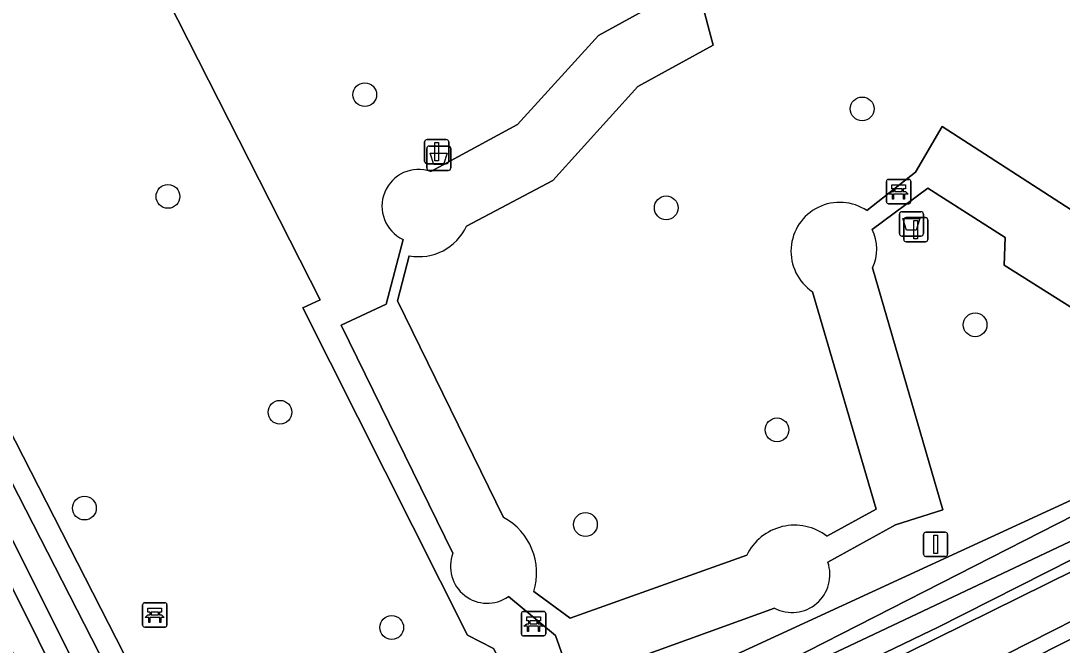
# Model space of a CAD drawing. Extents: x 158835 to 160077, y 386387 to 387778.
# Drawn here: x 159545.82 to 159588.69, y 387069.87 to 387095.55 of the extents above; entities that cross this region are included whole.
import ezdxf

# ---------------------------------------------------------------- set-up
doc = ezdxf.new("R2010")
doc.units = 0
for name, color, linetype in [('IMGEO_Afvalbak', 7, 'Continuous'), ('IMGEO_Bank', 7, 'Continuous'), ('IMGEO_Boom', 7, 'Continuous'), ('IMGEO_Groenvoorziening', 7, 'Continuous'), ('IMGEO_Hek', 7, 'Continuous'), ('IMGEO_Lichtmast', 7, 'Continuous'), ('IMGEO_Oever', 7, 'Continuous'), ('IMGEO_Voetpad_halfverhard', 7, 'Continuous'), ('IMGEO_Waterloop', 7, 'Continuous')]:
    doc.layers.add(name, color=color, linetype=linetype)

msp = doc.modelspace()

# ---------------------------------------------------------------- linework, layer by layer
at = {"layer": 'IMGEO_Afvalbak'}
for p, q in [((159562.527, 387089.501), (159562.527, 387090.301)), ((159562.527, 387090.301), (159562.527, 387089.501)), ((159562.627, 387090.401), (159563.417, 387090.401)), ((159563.417, 387090.401), (159562.627, 387090.401)), ((159563.517, 387090.301), (159563.517, 387089.501)), ((159563.517, 387089.501), (159563.517, 387090.301)), ((159563.417, 387089.401), (159562.627, 387089.401)), ((159562.627, 387089.401), (159563.417, 387089.401)), ((159582.086, 387087.701), (159582.876, 387087.701)), ((159582.876, 387087.701), (159582.086, 387087.701)), ((159581.986, 387086.801), (159581.986, 387087.601)), ((159581.986, 387087.601), (159581.986, 387086.801)), ((159582.976, 387087.601), (159582.976, 387086.801)), ((159582.976, 387086.801), (159582.976, 387087.601)), ((159582.876, 387086.701), (159582.086, 387086.701)), ((159582.086, 387086.701), (159582.876, 387086.701))]:
    msp.add_line(p, q, dxfattribs=at)
for points in [[(159562.67, 387090.115), (159563.374, 387090.115), (159563.225, 387089.645), (159562.819, 387089.645), (159562.67, 387090.115)], [(159582.129, 387087.415), (159582.833, 387087.415), (159582.684, 387086.945), (159582.278, 387086.945), (159582.129, 387087.415)]]:
    msp.add_lwpolyline(points, dxfattribs=at)
for centre, start, end in [((159562.627, 387090.301), 90, 180), ((159562.627, 387090.301), 90, 180), ((159563.417, 387090.301), 0, 90), ((159563.417, 387090.301), 360, 90), ((159562.627, 387089.501), 180, 270), ((159562.627, 387089.501), 180, 270), ((159563.417, 387089.501), 270, 0), ((159563.417, 387089.501), 270, 0), ((159582.086, 387087.601), 90, 180), ((159582.086, 387087.601), 90, 180), ((159582.876, 387087.601), 0, 90), ((159582.876, 387087.601), 360, 90), ((159582.086, 387086.801), 180, 270), ((159582.086, 387086.801), 180, 270), ((159582.876, 387086.801), 270, 0), ((159582.876, 387086.801), 270, 0)]:
    msp.add_arc(centre, 0.1, start, end, dxfattribs=at)
at = {"layer": 'IMGEO_Bank'}
for p, q in [((159581.454, 387088.106), (159581.454, 387088.947)), ((159581.454, 387088.947), (159581.454, 387088.106)), ((159581.529, 387089.031), (159582.37, 387089.031)), ((159582.37, 387089.031), (159581.529, 387089.031)), ((159582.454, 387088.956), (159582.454, 387088.115)), ((159582.454, 387088.115), (159582.454, 387088.956)), ((159581.763, 387088.537), (159581.763, 387088.643)), ((159581.807, 387088.643), (159581.807, 387088.537)), ((159582.095, 387088.649), (159581.813, 387088.649)), ((159581.813, 387088.531), (159582.095, 387088.531)), ((159582.101, 387088.537), (159582.101, 387088.643)), ((159582.145, 387088.643), (159582.145, 387088.537)), ((159582.151, 387088.429), (159581.758, 387088.429)), ((159582.379, 387088.031), (159581.538, 387088.031)), ((159581.538, 387088.031), (159582.379, 387088.031)), ((159550.832, 387070.687), (159550.832, 387071.528)), ((159550.832, 387071.528), (159550.832, 387070.687)), ((159550.907, 387071.612), (159551.748, 387071.612)), ((159551.748, 387071.612), (159550.907, 387071.612)), ((159551.832, 387071.537), (159551.832, 387070.696)), ((159551.832, 387070.696), (159551.832, 387071.537)), ((159551.529, 387071.01), (159551.136, 387071.01)), ((159551.141, 387071.118), (159551.141, 387071.224)), ((159551.185, 387071.224), (159551.185, 387071.118)), ((159551.473, 387071.23), (159551.191, 387071.23)), ((159551.191, 387071.112), (159551.473, 387071.112)), ((159551.479, 387071.118), (159551.479, 387071.224)), ((159551.523, 387071.224), (159551.523, 387071.118)), ((159566.426, 387070.326), (159566.426, 387071.167)), ((159566.426, 387071.167), (159566.426, 387070.326)), ((159566.501, 387071.251), (159567.342, 387071.251)), ((159567.342, 387071.251), (159566.501, 387071.251)), ((159567.426, 387071.176), (159567.426, 387070.335)), ((159567.426, 387070.335), (159567.426, 387071.176)), ((159551.757, 387070.612), (159550.916, 387070.612)), ((159550.916, 387070.612), (159551.757, 387070.612)), ((159567.123, 387070.649), (159566.73, 387070.649)), ((159566.735, 387070.757), (159566.735, 387070.863)), ((159566.779, 387070.863), (159566.779, 387070.757)), ((159567.067, 387070.869), (159566.785, 387070.869)), ((159566.785, 387070.751), (159567.067, 387070.751)), ((159567.073, 387070.757), (159567.073, 387070.863)), ((159567.117, 387070.863), (159567.117, 387070.757)), ((159567.351, 387070.251), (159566.51, 387070.251)), ((159566.51, 387070.251), (159567.351, 387070.251))]:
    msp.add_line(p, q, dxfattribs=at)
for points in [[(159581.701, 387088.429), (159581.559, 387088.429), (159581.671, 387088.531), (159581.757, 387088.531)], [(159581.757, 387088.649), (159581.671, 387088.649), (159581.671, 387088.81), (159582.234, 387088.81), (159582.234, 387088.649), (159582.151, 387088.649)], [(159582.151, 387088.531), (159582.234, 387088.531), (159582.346, 387088.429), (159582.207, 387088.429)], [(159581.751, 387088.422), (159581.751, 387088.215), (159581.708, 387088.215), (159581.708, 387088.422)], [(159582.201, 387088.422), (159582.201, 387088.215), (159582.157, 387088.215), (159582.157, 387088.422)], [(159551.135, 387071.23), (159551.049, 387071.23), (159551.049, 387071.391), (159551.612, 387071.391), (159551.612, 387071.23), (159551.529, 387071.23)], [(159551.079, 387071.01), (159550.937, 387071.01), (159551.049, 387071.112), (159551.135, 387071.112)], [(159551.129, 387071.003), (159551.129, 387070.796), (159551.086, 387070.796), (159551.086, 387071.003)], [(159551.529, 387071.112), (159551.612, 387071.112), (159551.724, 387071.01), (159551.585, 387071.01)], [(159551.579, 387071.003), (159551.579, 387070.796), (159551.535, 387070.796), (159551.535, 387071.003)], [(159566.729, 387070.869), (159566.643, 387070.869), (159566.643, 387071.03), (159567.206, 387071.03), (159567.206, 387070.869), (159567.123, 387070.869)], [(159566.673, 387070.649), (159566.531, 387070.649), (159566.643, 387070.751), (159566.729, 387070.751)], [(159566.723, 387070.642), (159566.723, 387070.435), (159566.68, 387070.435), (159566.68, 387070.642)], [(159567.123, 387070.751), (159567.206, 387070.751), (159567.318, 387070.649), (159567.179, 387070.649)], [(159567.173, 387070.642), (159567.173, 387070.435), (159567.129, 387070.435), (159567.129, 387070.642)]]:
    msp.add_lwpolyline(points, dxfattribs=at)
for centre, radius, start, end in [((159581.532, 387088.953), 0.0779, 92.4484, 184.2845), ((159581.532, 387088.953), 0.0779, 92.4484, 184.2845), ((159582.376, 387088.953), 0.0779, 2.4484, 94.2845), ((159582.376, 387088.953), 0.0779, 2.4484, 94.2845), ((159581.756, 387088.642), 0.00671, 2.8957, 87.1043), ((159581.756, 387088.538), 0.00671, 272.8957, 357.1043), ((159581.813, 387088.642), 0.00671, 92.8957, 177.1043), ((159581.813, 387088.538), 0.00671, 182.8957, 267.1043), ((159582.095, 387088.642), 0.00671, 2.8957, 87.1043), ((159582.095, 387088.538), 0.00671, 272.8957, 357.1043), ((159582.152, 387088.642), 0.00671, 92.8957, 177.1043), ((159582.152, 387088.538), 0.00671, 182.8957, 267.1043), ((159581.532, 387088.109), 0.0779, 182.4484, 274.2845), ((159581.532, 387088.109), 0.0779, 182.4484, 274.2845), ((159581.701, 387088.422), 0.00671, 2.8957, 87.1043), ((159581.758, 387088.422), 0.00671, 92.8957, 177.1043), ((159582.15, 387088.422), 0.00671, 2.8957, 87.1043), ((159582.207, 387088.422), 0.00671, 92.8957, 177.1043), ((159582.376, 387088.109), 0.0779, 272.4484, 4.2845), ((159582.376, 387088.109), 0.0779, 272.4484, 4.2845), ((159550.91, 387071.534), 0.0779, 92.4484, 184.2845), ((159550.91, 387071.534), 0.0779, 92.4484, 184.2845), ((159551.754, 387071.534), 0.0779, 2.4484, 94.2845), ((159551.754, 387071.534), 0.0779, 2.4484, 94.2845), ((159551.079, 387071.003), 0.00671, 2.8957, 87.1043), ((159551.136, 387071.003), 0.00671, 92.8957, 177.1043), ((159551.134, 387071.223), 0.00671, 2.8957, 87.1043), ((159551.134, 387071.119), 0.00671, 272.8957, 357.1043), ((159551.191, 387071.223), 0.00671, 92.8957, 177.1043), ((159551.191, 387071.119), 0.00671, 182.8957, 267.1043), ((159551.473, 387071.223), 0.00671, 2.8957, 87.1043), ((159551.473, 387071.119), 0.00671, 272.8957, 357.1043), ((159551.53, 387071.223), 0.00671, 92.8957, 177.1043), ((159551.53, 387071.119), 0.00671, 182.8957, 267.1043), ((159551.528, 387071.003), 0.00671, 2.8957, 87.1043), ((159551.585, 387071.003), 0.00671, 92.8957, 177.1043), ((159566.504, 387071.173), 0.0779, 92.4484, 184.2845), ((159566.504, 387071.173), 0.0779, 92.4484, 184.2845), ((159567.348, 387071.173), 0.0779, 2.4484, 94.2845), ((159567.348, 387071.173), 0.0779, 2.4484, 94.2845), ((159550.91, 387070.69), 0.0779, 182.4484, 274.2845), ((159550.91, 387070.69), 0.0779, 182.4484, 274.2845), ((159551.754, 387070.69), 0.0779, 272.4484, 4.2845), ((159551.754, 387070.69), 0.0779, 272.4484, 4.2845), ((159566.673, 387070.642), 0.00671, 2.8957, 87.1043), ((159566.73, 387070.642), 0.00671, 92.8957, 177.1043), ((159566.728, 387070.862), 0.00671, 2.8957, 87.1043), ((159566.728, 387070.758), 0.00671, 272.8957, 357.1043), ((159566.785, 387070.862), 0.00671, 92.8957, 177.1043), ((159566.785, 387070.758), 0.00671, 182.8957, 267.1043), ((159567.067, 387070.862), 0.00671, 2.8957, 87.1043), ((159567.067, 387070.758), 0.00671, 272.8957, 357.1043), ((159567.124, 387070.862), 0.00671, 92.8957, 177.1043), ((159567.124, 387070.758), 0.00671, 182.8957, 267.1043), ((159567.122, 387070.642), 0.00671, 2.8957, 87.1043), ((159567.179, 387070.642), 0.00671, 92.8957, 177.1043), ((159566.504, 387070.329), 0.0779, 182.4484, 274.2845), ((159566.504, 387070.329), 0.0779, 182.4484, 274.2845), ((159567.348, 387070.329), 0.0779, 272.4484, 4.2845), ((159567.348, 387070.329), 0.0779, 272.4484, 4.2845)]:
    msp.add_arc(centre, radius, start, end, dxfattribs=at)
at = {"layer": 'IMGEO_Boom'}
for centre in [(159559.978, 387092.516), (159580.455, 387091.93), (159551.874, 387088.331), (159572.39, 387087.859), (159585.105, 387083.049), (159556.486, 387079.45), (159576.95, 387078.725), (159548.434, 387075.507), (159569.063, 387074.832), (159561.086, 387070.595)]:
    msp.add_circle(centre, 0.489, dxfattribs=at)
at = {"layer": 'IMGEO_Groenvoorziening'}
for points in [[(159558.243, 387105.852), (159546.841, 387106.289), (159558.135, 387084.077), (159557.43, 387083.75), (159564.21, 387070.281), (159565.279, 387069.725), (159567.256, 387065.788), (159591.86, 387077.124), (159598.659, 387080.833), (159596.884, 387080.29), (159596.539, 387081.615), (159598.837, 387082.706), (159599.376, 387081.224), (159612.704, 387088.493), (159608.394, 387098.461), (159609.89, 387099.368), (159587.559, 387143.504)], [(159554.237, 387135.602), (159533.975, 387124.956), (159530.095, 387123.087), (159527.772, 387121.967), (159522.863, 387119.602), (159523.904, 387117.528), (159524.421, 387116.496), (159524.666, 387117.122), (159525.117, 387118.274), (159553.907, 387062.011), (159554.554, 387061.237), (159556.605, 387060.851), (159559.342, 387062.017), (159566.26, 387065.329), (159567.256, 387065.788), (159565.279, 387069.725), (159564.21, 387070.281), (159557.43, 387083.75), (159558.135, 387084.077), (159546.841, 387106.289), (159545.853, 387106.327), (159545.872, 387107.196), (159538.567, 387122.949), (159550.694, 387129.334)], [(159562.695, 387089.36), (159566.261, 387091.285), (159569.599, 387094.95), (159572.952, 387096.8), (159571.316, 387102.373)], [(159572.293, 387102.196), (159574.323, 387094.55), (159571.214, 387092.853), (159567.724, 387088.983), (159564.171, 387087.111)], [(159580.652, 387087.745), (159582.651, 387089.332), (159583.746, 387091.203), (159589.25, 387087.65), (159589.314, 387086.635), (159593.089, 387084.287)], [(159592.383, 387081.676), (159586.301, 387085.501), (159586.337, 387086.642), (159583.156, 387088.676), (159580.866, 387086.969)], [(159563.602, 387073.646), (159559.003, 387083.031), (159560.86, 387083.9), (159561.555, 387086.56)], [(159561.811, 387085.888), (159561.321, 387084.034), (159565.694, 387075.118)], [(159580.879, 387085.388), (159583.774, 387075.434), (159581.824, 387074.824), (159579.043, 387073.277)], [(159579.007, 387074.352), (159581.033, 387075.467), (159578.416, 387084.411)], [(159566.931, 387072.073), (159568.438, 387070.978), (159575.703, 387073.564)], [(159576.847, 387071.385), (159568.498, 387068.37), (159567.824, 387070.268), (159565.892, 387071.865)]]:
    msp.add_lwpolyline(points, dxfattribs=at)
for points in [[(159613.161, 387087.435), (159567.958, 387064.391), (159567.256, 387065.788), (159566.26, 387065.329), (159559.342, 387062.017), (159556.605, 387060.851), (159554.554, 387061.237), (159553.907, 387062.011), (159525.117, 387118.274), (159524.666, 387117.122), (159554.138, 387059.591), (159557.691, 387059.444), (159562.345, 387061.533), (159592.77, 387075.908), (159616.599, 387088.988), (159617.401, 387089.056), (159616.633, 387090.636), (159612.704, 387088.493)], [(159556.294, 387057.281), (159553.501, 387057.023), (159552.437, 387058.389), (159549.711, 387063.685), (159524.372, 387114.652), (159523.904, 387117.528), (159522.653, 387114.528), (159547.733, 387065.12), (159549.268, 387062.766), (159552.003, 387057.136), (159553.202, 387055.989), (159558.354, 387055.274), (159567.627, 387059.975), (159621.159, 387087.114), (159618.118, 387088.115), (159615.375, 387086.522), (159608.272, 387082.639), (159600.591, 387078.572), (159574.394, 387065.638), (159566.595, 387061.995)], [(159523.904, 387117.528), (159524.372, 387114.652), (159549.711, 387063.685), (159552.437, 387058.389), (159553.501, 387057.023), (159556.294, 387057.281), (159566.595, 387061.995), (159574.394, 387065.638), (159600.591, 387078.572), (159608.272, 387082.639), (159615.375, 387086.522), (159618.118, 387088.115), (159617.522, 387088.807), (159615.411, 387087.333), (159607.974, 387083.111), (159601.797, 387079.85), (159600.427, 387079.126), (159583.526, 387070.577), (159583.297, 387070.467), (159574.235, 387066.106), (159555.442, 387057.686), (159553.532, 387058.11), (159540.829, 387083.411), (159524.421, 387116.496)], [(159617.401, 387089.056), (159616.599, 387088.988), (159592.77, 387075.908), (159562.345, 387061.533), (159557.691, 387059.444), (159554.138, 387059.591), (159524.666, 387117.122), (159524.421, 387116.496), (159540.829, 387083.411), (159553.532, 387058.11), (159555.442, 387057.686), (159574.235, 387066.106), (159583.297, 387070.467), (159583.526, 387070.577), (159600.427, 387079.126), (159601.797, 387079.85), (159607.974, 387083.111), (159615.411, 387087.333), (159617.522, 387088.807)], [(159598.659, 387080.833), (159591.86, 387077.124), (159567.256, 387065.788), (159567.958, 387064.391), (159613.161, 387087.435), (159612.704, 387088.493), (159599.376, 387081.224)]]:
    msp.add_lwpolyline(points, close=True, dxfattribs=at)
for centre, radius, start, end in [((159562.2, 387087.929), 1.514, 70.9177, 244.7757), ((159579.532, 387086.079), 2.007, 56.0858, 236.2174), ((159562.201, 387088.024), 2.172, 259.6594, 335.1288), ((159579.262, 387086.165), 1.795, 334.3337, 26.6085), ((159564.474, 387072.848), 2.577, 342.4859, 61.732), ((159577.675, 387072.615), 2.189, 52.524, 154.3047), ((159565.023, 387073.111), 1.519, 159.3705, 304.883), ((159577.564, 387072.774), 1.563, 242.6986, 18.7956)]:
    msp.add_arc(centre, radius, start, end, dxfattribs=at)
at = {"layer": 'IMGEO_Hek'}
for points in [[(159583.297, 387070.467), (159574.235, 387066.106), (159555.442, 387057.686), (159553.532, 387058.11), (159540.829, 387083.411), (159524.421, 387116.496)], [(159601.797, 387079.85), (159600.427, 387079.126), (159583.526, 387070.577), (159583.297, 387070.467)]]:
    msp.add_lwpolyline(points, dxfattribs=at)
at = {"layer": 'IMGEO_Lichtmast'}
for p, q in [((159562.543, 387090.673), (159563.333, 387090.673)), ((159563.333, 387090.673), (159562.543, 387090.673)), ((159562.443, 387089.773), (159562.443, 387090.573)), ((159562.443, 387090.573), (159562.443, 387089.773)), ((159563.433, 387090.573), (159563.433, 387089.773)), ((159563.433, 387089.773), (159563.433, 387090.573)), ((159563.333, 387089.673), (159562.543, 387089.673)), ((159562.543, 387089.673), (159563.333, 387089.673)), ((159582.169, 387086.561), (159582.169, 387087.361)), ((159582.169, 387087.361), (159582.169, 387086.561)), ((159582.269, 387087.461), (159583.059, 387087.461)), ((159583.059, 387087.461), (159582.269, 387087.461)), ((159583.159, 387087.361), (159583.159, 387086.561)), ((159583.159, 387086.561), (159583.159, 387087.361)), ((159583.059, 387086.461), (159582.269, 387086.461)), ((159582.269, 387086.461), (159583.059, 387086.461)), ((159582.981, 387073.616), (159582.981, 387074.416)), ((159582.981, 387074.416), (159582.981, 387073.616)), ((159583.081, 387074.516), (159583.871, 387074.516)), ((159583.871, 387074.516), (159583.081, 387074.516)), ((159583.971, 387074.416), (159583.971, 387073.616)), ((159583.971, 387073.616), (159583.971, 387074.416)), ((159583.871, 387073.516), (159583.081, 387073.516)), ((159583.081, 387073.516), (159583.871, 387073.516))]:
    msp.add_line(p, q, dxfattribs=at)
for points in [[(159562.863, 387090.548), (159563.013, 387090.548), (159563.013, 387089.798), (159562.863, 387089.798), (159562.863, 387090.548)], [(159582.589, 387087.336), (159582.739, 387087.336), (159582.739, 387086.586), (159582.589, 387086.586), (159582.589, 387087.336)], [(159583.401, 387074.391), (159583.551, 387074.391), (159583.551, 387073.641), (159583.401, 387073.641), (159583.401, 387074.391)]]:
    msp.add_lwpolyline(points, dxfattribs=at)
for centre, start, end in [((159562.543, 387090.573), 90, 180), ((159562.543, 387090.573), 90, 180), ((159563.333, 387090.573), 0, 90), ((159563.333, 387090.573), 360, 90), ((159562.543, 387089.773), 180, 270), ((159562.543, 387089.773), 180, 270), ((159563.333, 387089.773), 270, 0), ((159563.333, 387089.773), 270, 0), ((159582.269, 387087.361), 90, 180), ((159582.269, 387087.361), 90, 180), ((159583.059, 387087.361), 0, 90), ((159583.059, 387087.361), 360, 90), ((159582.269, 387086.561), 180, 270), ((159582.269, 387086.561), 180, 270), ((159583.059, 387086.561), 270, 0), ((159583.059, 387086.561), 270, 0), ((159583.081, 387074.416), 90, 180), ((159583.081, 387074.416), 90, 180), ((159583.871, 387074.416), 0, 90), ((159583.871, 387074.416), 360, 90), ((159583.081, 387073.616), 180, 270), ((159583.081, 387073.616), 180, 270), ((159583.871, 387073.616), 270, 0), ((159583.871, 387073.616), 270, 0)]:
    msp.add_arc(centre, 0.1, start, end, dxfattribs=at)
at = {"layer": 'IMGEO_Oever'}
for points in [[(159893.934, 387227.463), (159882.45, 387221.507), (159873.796, 387216.367), (159855.649, 387206.702), (159781.198, 387168.407), (159721.072, 387137.979), (159684.482, 387119.174), (159664.203, 387109.128), (159637.161, 387095.227), (159621.159, 387087.114), (159567.627, 387059.975), (159558.354, 387055.274), (159554.856, 387053.501)], [(159555.125, 387052.915), (159558.645, 387054.699), (159567.918, 387059.4), (159621.45, 387086.539), (159637.454, 387094.653), (159664.493, 387108.553), (159684.772, 387118.599), (159721.365, 387137.405), (159781.491, 387167.833), (159855.948, 387206.131), (159874.112, 387215.805), (159882.763, 387220.944), (159894.24, 387226.896)]]:
    msp.add_lwpolyline(points, dxfattribs=at)
at = {"layer": 'IMGEO_Voetpad_halfverhard'}
for points in [[(159571.316, 387102.373), (159572.952, 387096.8), (159569.599, 387094.95), (159566.261, 387091.285), (159562.695, 387089.36)], [(159564.171, 387087.111), (159567.724, 387088.983), (159571.214, 387092.853), (159574.323, 387094.55), (159572.293, 387102.196)], [(159589.25, 387087.65), (159583.746, 387091.203), (159582.651, 387089.332), (159580.652, 387087.745)], [(159580.866, 387086.969), (159583.156, 387088.676), (159586.337, 387086.642), (159586.301, 387085.501), (159592.383, 387081.676)], [(159561.555, 387086.56), (159560.86, 387083.9), (159559.003, 387083.031), (159563.602, 387073.646)], [(159565.694, 387075.118), (159561.321, 387084.034), (159561.811, 387085.888)], [(159579.043, 387073.277), (159581.824, 387074.824), (159583.774, 387075.434), (159580.879, 387085.388)], [(159578.416, 387084.411), (159581.033, 387075.467), (159579.007, 387074.352)], [(159575.703, 387073.564), (159568.438, 387070.978), (159566.931, 387072.073)], [(159565.892, 387071.865), (159567.824, 387070.268), (159568.498, 387068.37), (159576.847, 387071.385)]]:
    msp.add_lwpolyline(points, dxfattribs=at)
for centre, radius, start, end in [((159562.2, 387087.929), 1.514, 70.9177, 244.7757), ((159579.532, 387086.079), 2.007, 56.0858, 236.2174), ((159562.201, 387088.024), 2.172, 259.6594, 335.1288), ((159579.262, 387086.165), 1.795, 334.3337, 26.6085), ((159564.474, 387072.848), 2.577, 342.4859, 61.732), ((159577.675, 387072.615), 2.189, 52.524, 154.3047), ((159565.023, 387073.111), 1.519, 159.3705, 304.883), ((159577.564, 387072.774), 1.563, 242.6986, 18.7956)]:
    msp.add_arc(centre, radius, start, end, dxfattribs=at)
at = {"layer": 'IMGEO_Waterloop'}
msp.add_lwpolyline([(159894.24, 387226.896), (159882.763, 387220.944), (159874.112, 387215.805), (159855.948, 387206.131), (159781.491, 387167.833), (159721.365, 387137.405), (159684.772, 387118.599), (159664.493, 387108.553), (159637.454, 387094.653), (159621.45, 387086.539), (159567.918, 387059.4), (159558.645, 387054.699), (159555.125, 387052.915)], dxfattribs=at)

doc.saveas('drawing.dxf')
